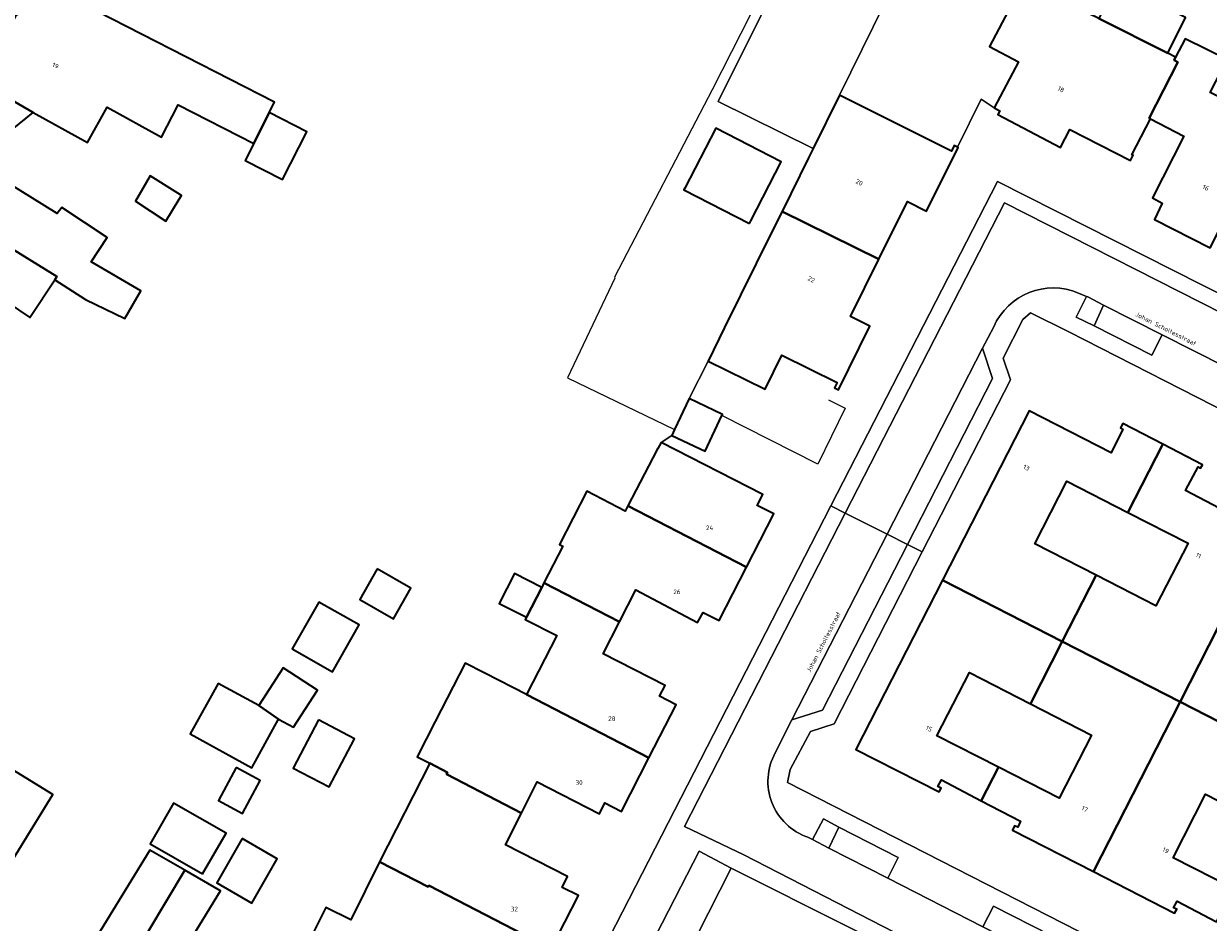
# Model space of a CAD drawing. Header units: metres. Extents: x 197700 to 204338, y 317132 to 325229.
# Tile 733 of 1056: x 203128 to 203220, y 319269 to 319338. Entities that reach past the tile are written whole.
import ezdxf
from ezdxf.enums import TextEntityAlignment as Align

# ---------------------------------------------------------------- set-up
doc = ezdxf.new("R2010")
doc.units = ezdxf.units.M
for name, color, linetype, lineweight in [('B-WE-GR-BEPLANTING_CULTUUR_BODEMBEDEKKER-GV', 90, 'Continuous', 18), ('B-WE-IE-TERREINAFSCHEIDING_KUNSTMATIG_HEKWERK-G', 20, 'IE-TERREINAFSCHEIDING-KUNSTMATIG', 18), ('B-WE-IE-TERREINAFSCHEIDING_KUNSTMATIG_MUUR-G', 90, 'IE-TERREINAFSCHEIDING-KUNSTMATIG-DICHT', 18), ('B-WE-OG-BEBOUWING-GV', 7, 'Continuous', 35), ('B-WE-OG-BEBOUWING-T18', 10, 'Continuous', 18), ('B-WE-OG-TERREIN_ERF-GV', 7, 'Continuous', 18), ('B-WE-OG-TOPOGRAFIE-T18', 10, 'Continuous', 18), ('B-WE-VH-VERHARDING_ASFALT-GV', 252, 'Continuous', 18), ('B-WE-VH-VERHARDING_BETONSTRAATSTEEN-GV', 252, 'Continuous', 18), ('B-WE-VH-VERHARDING_GESLOTEN-GV', 252, 'Continuous', 18)]:
    doc.layers.add(name, color=color, linetype=linetype, lineweight=lineweight)
doc.styles.add('NLCS-ISO-M200-T18', font='NLCS-ISO.ttf', dxfattribs={"height": 0.36})
doc.linetypes.add('IE-TERREINAFSCHEIDING-KUNSTMATIG', pattern='A,4,[82,NLCS.SHX,S=0.75,R=90,X=0,Y=0],4,-2', length=10)
doc.linetypes.add('IE-TERREINAFSCHEIDING-KUNSTMATIG-DICHT', pattern='A,8,-1,[82,NLCS.SHX,S=0.75,R=90,X=0,Y=0],-1', length=10)

msp = doc.modelspace()

# ---------------------------------------------------------------- linework, layer by layer
at = {"layer": 'B-WE-GR-BEPLANTING_CULTUUR_BODEMBEDEKKER-GV'}
for points in [[(203210.225, 319317.207), (203209.435, 319315.603), (203210.815, 319314.916), (203211.531, 319316.536), (203210.336, 319317.162)], [(203190.286, 319274.483), (203191.063, 319276.106), (203189.858, 319276.752), (203189.012, 319275.149)]]:
    msp.add_lwpolyline(points, close=True, dxfattribs=at)
at = {"layer": 'B-WE-IE-TERREINAFSCHEIDING_KUNSTMATIG_HEKWERK-G'}
msp.add_lwpolyline([(203187.759, 319348.33), (203188.687, 319347.831), (203181.246, 319333.182), (203173.684, 319318.69), (203173.717, 319318.621), (203170.044, 319310.904), (203178.337, 319306.897)], dxfattribs=at)
at = {"layer": 'B-WE-IE-TERREINAFSCHEIDING_KUNSTMATIG_MUUR-G'}
for points in [[(203195.469, 319341.66), (203191.111, 319332.79)], [(203203.088, 319331.797), (203202.065, 319332.477), (203200.229, 319328.757)], [(203180.936, 319312.188), (203179.478, 319309.296)], [(203190.267, 319309.189), (203191.54, 319308.557), (203189.438, 319304.221), (203182.011, 319307.985)]]:
    msp.add_lwpolyline(points, dxfattribs=at)
at = {"layer": 'B-WE-OG-BEBOUWING-GV'}
for points in [[(203125.158, 319333.486), (203128.693, 319331.429), (203132.906, 319329.114), (203134.412, 319331.854), (203138.641, 319329.53), (203139.911, 319332.022), (203145.765, 319329.037), (203146.966, 319331.433), (203147.373, 319332.245), (203133.639, 319339.248), (203129.169, 319341.488), (203128.089, 319339.333), (203127.365, 319338.952), (203126.763, 319337.751), (203126.891, 319336.943)], [(203205.4, 319341.658), (203202.716, 319336.556), (203204.952, 319335.374), (203203.088, 319331.797), (203203.505, 319331.58), (203203.348, 319331.278), (203208.219, 319328.741), (203208.934, 319330.126), (203213.635, 319327.73), (203213.829, 319328.126), (203213.739, 319328.17), (203215.169, 319330.943), (203215.063, 319330.998), (203217.302, 319335.339), (203217.001, 319335.494), (203217.124, 319335.731), (203216.528, 319336.024), (203211.176, 319338.711), (203207.605, 319340.466)], [(203211.176, 319338.711), (203216.528, 319336.024), (203217.887, 319338.789), (203212.535, 319341.476)], [(203217.124, 319335.731), (203217.001, 319335.494), (203217.302, 319335.339), (203215.063, 319330.998), (203215.169, 319330.943), (203217.75, 319329.609), (203215.323, 319324.822), (203216.091, 319324.424), (203215.48, 319323.164), (203219.785, 319320.958), (203224.663, 319330.593), (203219.799, 319332.984), (203221.122, 319335.532), (203217.855, 319337.138)], [(203111.624, 319332.044), (203119.162, 319325.768), (203130.521, 319318.737), (203130.367, 319318.488), (203132.748, 319316.967), (203135.783, 319315.481), (203137.041, 319317.64), (203133.179, 319319.891), (203134.423, 319321.768), (203130.92, 319324.09), (203130.549, 319323.629), (203125.002, 319327.05), (203125.981, 319327.835), (203125.288, 319328.7), (203128.693, 319331.429), (203125.158, 319333.486), (203123.125, 319334.687), (203121.365, 319332.791), (203118.41, 319336.339)], [(203191.111, 319332.79), (203189.06, 319328.644), (203188.708, 319327.932), (203186.658, 319323.787), (203194.158, 319320.077), (203196.362, 319324.538), (203197.846, 319323.804), (203200.29, 319328.727), (203200.229, 319328.757), (203199.986, 319328.878), (203199.777, 319328.457), (203196.009, 319330.341)], [(203130.367, 319318.488), (203130.521, 319318.737), (203119.162, 319325.768), (203111.624, 319332.044), (203106.091, 319328.542), (203106.176, 319328.406), (203105.236, 319328.026), (203110.6, 319320.866), (203111.184, 319321.219), (203111.826, 319321.607), (203111.966, 319321.432), (203115.693, 319323.681), (203117.427, 319322.531), (203117.155, 319322.121), (203121.797, 319319.258), (203121.92, 319319.356), (203125.693, 319317.029), (203125.849, 319317.296), (203128.435, 319315.582)], [(203145.098, 319327.729), (203147.984, 319326.258), (203149.868, 319329.953), (203146.966, 319331.433), (203145.765, 319329.037)], [(203184.128, 319322.848), (203184.239, 319323.065), (203186.584, 319327.629), (203181.531, 319330.237), (203179.133, 319325.59), (203179.066, 319325.461)], [(203139.9, 319325.204), (203137.742, 319326.535), (203136.607, 319324.588), (203138.956, 319323.031), (203139.997, 319324.719), (203140.187, 319325.027)], [(203194.158, 319320.077), (203186.658, 319323.787), (203185.896, 319322.246), (203182.216, 319314.807), (203180.936, 319312.188), (203185.365, 319310.024), (203186.645, 319312.643), (203190.929, 319310.55), (203190.721, 319310.128), (203191.027, 319309.979), (203193.441, 319314.895), (203191.97, 319315.646)], [(203178.337, 319306.897), (203178.122, 319306.445), (203180.696, 319305.221), (203182.011, 319307.985), (203182.052, 319308.072), (203179.478, 319309.296)], [(203199.074, 319295.238), (203208.35, 319290.487), (203210.964, 319295.628), (203206.223, 319298.06), (203208.71, 319302.909), (203213.435, 319300.485), (203216.122, 319305.768), (203213.046, 319307.36), (203212.859, 319307.02), (203213.045, 319306.919), (203212.133, 319305.099), (203205.774, 319308.338)], [(203174.725, 319300.985), (203183.901, 319296.242), (203186.016, 319300.374), (203184.743, 319301.025), (203185.171, 319301.862), (203177.293, 319305.894), (203177.049, 319305.427), (203176.979, 319305.294)], [(203224.132, 319298.91), (203217.885, 319302.178), (203218.875, 319304), (203219.039, 319303.903), (203219.206, 319304.172), (203216.122, 319305.768), (203213.435, 319300.485), (203218.087, 319298.099), (203215.6, 319293.25), (203210.964, 319295.628), (203208.35, 319290.487), (203217.463, 319285.819)], [(203183.901, 319296.242), (203174.725, 319300.985), (203174.513, 319300.581), (203171.56, 319302.125), (203169.445, 319297.995), (203169.691, 319297.869), (203168.231, 319295.017), (203174.066, 319292.01), (203175.334, 319294.484), (203180.124, 319291.955), (203180.56, 319292.742), (203181.783, 319292.103)], [(203217.463, 319285.819), (203226.581, 319281.147), (203229.155, 319286.198), (203224.452, 319288.527), (203226.976, 319293.625), (203231.688, 319291.169), (203234.35, 319296.392), (203231.308, 319297.943), (203231.147, 319297.645), (203231.322, 319297.525), (203230.378, 319295.643), (203224.132, 319298.91)], [(203155.324, 319296.115), (203153.974, 319293.74), (203156.589, 319292.253), (203157.939, 319294.628)], [(203166.872, 319292.364), (203168.055, 319294.673), (203165.953, 319295.75), (203164.77, 319293.441)], [(203176.342, 319281.477), (203178.452, 319285.593), (203177.179, 319286.245), (203177.608, 319287.081), (203172.803, 319289.545), (203174.066, 319292.01), (203168.231, 319295.017), (203168.055, 319294.673), (203166.872, 319292.364), (203166.787, 319292.198), (203169.229, 319290.947), (203166.889, 319286.379)], [(203205.893, 319285.657), (203208.35, 319290.487), (203199.074, 319295.238), (203192.371, 319282.134), (203198.82, 319278.852), (203198.966, 319279.139), (203198.729, 319279.25), (203199.009, 319279.771), (203202.08, 319278.161), (203203.404, 319280.762), (203198.652, 319283.196), (203201.155, 319288.083)], [(203148.735, 319289.921), (203151.86, 319288.143), (203153.92, 319291.766), (203150.795, 319293.543)], [(203208.35, 319290.487), (203205.893, 319285.657), (203210.611, 319283.241), (203208.108, 319278.353), (203203.404, 319280.762), (203202.08, 319278.161), (203205.118, 319276.568), (203204.903, 319276.103), (203204.663, 319276.224), (203204.507, 319275.888), (203210.769, 319272.677), (203217.463, 319285.819)], [(203146.152, 319285.523), (203147.689, 319284.485), (203148.856, 319283.844), (203150.713, 319286.731), (203148.037, 319288.453)], [(203166.481, 319277.188), (203167.706, 319279.623), (203172.52, 319277.155), (203172.949, 319277.992), (203174.221, 319277.339), (203176.342, 319281.477), (203166.889, 319286.379), (203163.668, 319288.029), (203162.132, 319288.816), (203159.812, 319284.286), (203158.419, 319281.558), (203159.41, 319281.057), (203160.758, 319280.352), (203160.69, 319280.218)], [(203147.689, 319284.485), (203146.152, 319285.523), (203143.006, 319287.248), (203140.858, 319283.331), (203145.624, 319280.718)], [(203226.581, 319281.147), (203217.463, 319285.819), (203210.769, 319272.677), (203217.03, 319269.466), (203217.204, 319269.758), (203216.962, 319269.876), (203217.236, 319270.381), (203220.28, 319268.783), (203221.598, 319271.369), (203216.925, 319273.752), (203219.427, 319278.659), (203224.099, 319276.277)], [(203150.785, 319284.414), (203148.833, 319280.682), (203151.617, 319279.226), (203153.57, 319282.957)], [(203115.115, 319262.087), (203119.545, 319259.444), (203119.652, 319259.623), (203122.107, 319263.738), (203122.343, 319264.133), (203124.13, 319267.129), (203123.408, 319267.609), (203130.211, 319278.638), (203126.401, 319280.988)], [(203166.481, 319277.188), (203160.69, 319280.218), (203160.758, 319280.352), (203159.41, 319281.057), (203155.51, 319273.442), (203159.266, 319271.489), (203159.326, 319271.605), (203168.782, 319266.687), (203170.9, 319270.827), (203169.649, 319271.452), (203170.054, 319272.293), (203165.255, 319274.749)], [(203144.421, 319280.732), (203143.042, 319278.17), (203144.899, 319277.17), (203146.279, 319279.732)], [(203141.815, 319272.498), (203143.623, 319275.654), (203139.553, 319277.985), (203137.746, 319274.83)], [(203144.871, 319275.227), (203142.904, 319271.793), (203145.613, 319270.241), (203147.58, 319273.675)], [(203126.581, 319265.555), (203124.856, 319262.634), (203122.313, 319258.329), (203122.077, 319258.449), (203121.985, 319258.265), (203121.931, 319258.156), (203124.59, 319256.584), (203124.534, 319256.489), (203129.081, 319253.803), (203140.434, 319272.787), (203137.734, 319274.334), (203131.032, 319263.399), (203129.182, 319264.458), (203129.013, 319264.162)], [(203140.441, 319257.181), (203137.832, 319258.676), (203138.07, 319259.064), (203136.4, 319260.088), (203143.209, 319271.198), (203140.434, 319272.787), (203129.081, 319253.803), (203133.569, 319251.153), (203133.731, 319251.403), (203136.214, 319249.961)], [(203153.188, 319265.58), (203158.801, 319262.173), (203159.919, 319264.314), (203160.225, 319264.898), (203164.966, 319262.445), (203165.41, 319263.236), (203166.668, 319262.556), (203168.782, 319266.687), (203159.326, 319271.605), (203159.266, 319271.489), (203155.51, 319273.442), (203153.274, 319268.93), (203151.345, 319269.886), (203150.168, 319267.529), (203151.589, 319266.612)]]:
    msp.add_lwpolyline(points, close=True, dxfattribs=at)
at = {"layer": 'B-WE-OG-TERREIN_ERF-GV'}
for points in [[(203150.168, 319267.529), (203151.345, 319269.886), (203153.274, 319268.93), (203155.51, 319273.442), (203159.41, 319281.057), (203158.419, 319281.558), (203159.812, 319284.286), (203162.132, 319288.816), (203163.668, 319288.029), (203166.889, 319286.379), (203169.229, 319290.947), (203166.787, 319292.198), (203166.872, 319292.364), (203164.77, 319293.441), (203165.953, 319295.75), (203168.055, 319294.673), (203168.231, 319295.017), (203169.691, 319297.869), (203169.445, 319297.995), (203171.56, 319302.125), (203174.513, 319300.581), (203174.725, 319300.985), (203176.979, 319305.294), (203177.049, 319305.427), (203177.293, 319305.894), (203178.122, 319306.445), (203178.337, 319306.897), (203179.478, 319309.296), (203180.936, 319312.188), (203182.216, 319314.807), (203185.896, 319322.246), (203186.658, 319323.787), (203188.708, 319327.932), (203189.06, 319328.644), (203181.726, 319332.283), (203190.592, 319350.108)], [(203133.639, 319339.248), (203147.373, 319332.245), (203146.966, 319331.433), (203149.868, 319329.953), (203147.984, 319326.258), (203145.098, 319327.729), (203145.765, 319329.037), (203139.911, 319332.022), (203138.641, 319329.53), (203134.412, 319331.854), (203132.906, 319329.114), (203128.693, 319331.429), (203125.288, 319328.7)], [(203217.887, 319338.789), (203216.528, 319336.024), (203217.124, 319335.731), (203217.855, 319337.138), (203221.122, 319335.532)], [(203219.785, 319320.958), (203215.48, 319323.164), (203216.091, 319324.424), (203215.323, 319324.822), (203217.75, 319329.609), (203215.169, 319330.943), (203213.739, 319328.17), (203213.829, 319328.126), (203213.635, 319327.73), (203208.934, 319330.126), (203208.219, 319328.741), (203203.348, 319331.278), (203203.505, 319331.58), (203203.088, 319331.797), (203202.065, 319332.477), (203200.229, 319328.757), (203200.29, 319328.727), (203197.846, 319323.804), (203196.362, 319324.538), (203194.158, 319320.077), (203191.97, 319315.646), (203193.441, 319314.895), (203191.027, 319309.979), (203190.721, 319310.128), (203190.929, 319310.55), (203186.645, 319312.643), (203185.365, 319310.024), (203180.936, 319312.188), (203179.478, 319309.296), (203182.052, 319308.072), (203182.011, 319307.985), (203180.696, 319305.221), (203178.122, 319306.445), (203177.293, 319305.894), (203185.171, 319301.862), (203184.743, 319301.025), (203186.016, 319300.374), (203183.901, 319296.242), (203181.783, 319292.103), (203180.56, 319292.742), (203180.124, 319291.955), (203175.334, 319294.484), (203174.066, 319292.01), (203172.803, 319289.545), (203177.608, 319287.081), (203177.179, 319286.245), (203178.452, 319285.593), (203176.342, 319281.477), (203174.221, 319277.339), (203172.949, 319277.992), (203172.52, 319277.155), (203167.706, 319279.623), (203166.481, 319277.188), (203165.255, 319274.749), (203170.054, 319272.293), (203169.649, 319271.452), (203170.9, 319270.827), (203168.782, 319266.687)], [(203125.002, 319327.05), (203130.549, 319323.629), (203130.92, 319324.09), (203134.423, 319321.768), (203133.179, 319319.891), (203137.041, 319317.64), (203135.783, 319315.481), (203132.748, 319316.967), (203130.367, 319318.488), (203128.435, 319315.582), (203125.849, 319317.296)], [(203167.754, 319256.787), (203190.441, 319300.992), (203203.322, 319326.089), (203241.841, 319306.605)], [(203284.722, 319272.693), (203285.943, 319275.084), (203277.101, 319279.635), (203208.858, 319314.468), (203205.9, 319315.936), (203205.308, 319315.421), (203203.774, 319312.432), (203204.339, 319310.745), (203197.514, 319297.43), (203190.688, 319284.115), (203188.853, 319283.527), (203187.279, 319280.583), (203187.07, 319279.57), (203239.251, 319252.916), (203247.384, 319244.656), (203252.828, 319239.208), (203253.227, 319239.773), (203255.081, 319242.438), (203256.929, 319244.791), (203259.416, 319247.528), (203262.044, 319249.85), (203264.537, 319251.798), (203273.629, 319258.903)], [(203220.28, 319268.783), (203217.236, 319270.381), (203216.962, 319269.876), (203217.204, 319269.758), (203217.03, 319269.466), (203210.769, 319272.677), (203204.507, 319275.888), (203204.663, 319276.224), (203204.903, 319276.103), (203205.118, 319276.568), (203202.08, 319278.161), (203199.009, 319279.771), (203198.729, 319279.25), (203198.966, 319279.139), (203198.82, 319278.852), (203192.371, 319282.134), (203199.074, 319295.238), (203205.774, 319308.338), (203212.133, 319305.099), (203213.045, 319306.919), (203212.859, 319307.02), (203213.046, 319307.36), (203216.122, 319305.768), (203219.206, 319304.172), (203219.039, 319303.903), (203218.875, 319304), (203217.885, 319302.178), (203224.132, 319298.91)], [(203126.401, 319280.988), (203130.211, 319278.638), (203123.408, 319267.609)], [(203131.032, 319263.399), (203137.734, 319274.334), (203140.434, 319272.787), (203143.209, 319271.198), (203136.4, 319260.088)], [(203200.941, 319263.8), (203182.732, 319272.946), (203178.372, 319264.359)]]:
    msp.add_lwpolyline(points, dxfattribs=at)
for points in [[(203204.952, 319335.374), (203202.716, 319336.556), (203205.4, 319341.658), (203204.18, 319341.739), (203202.592, 319342.5), (203197.169, 319345.085), (203197.145, 319345.037), (203199.346, 319344.002), (203197.692, 319340.584), (203195.469, 319341.66), (203191.111, 319332.79), (203196.009, 319330.341), (203199.777, 319328.457), (203199.986, 319328.878), (203200.229, 319328.757), (203202.065, 319332.477), (203203.088, 319331.797)], [(203184.239, 319323.065), (203184.128, 319322.848), (203179.066, 319325.461), (203179.133, 319325.59), (203181.531, 319330.237), (203186.584, 319327.629)], [(203139.997, 319324.719), (203138.956, 319323.031), (203136.607, 319324.588), (203137.742, 319326.535), (203139.9, 319325.204), (203140.187, 319325.027)], [(203213.435, 319300.485), (203208.71, 319302.909), (203206.223, 319298.06), (203210.964, 319295.628), (203215.6, 319293.25), (203218.087, 319298.099)], [(203155.324, 319296.115), (203157.939, 319294.628), (203156.589, 319292.253), (203153.974, 319293.74)], [(203148.735, 319289.921), (203150.795, 319293.543), (203153.92, 319291.766), (203151.86, 319288.143)], [(203146.152, 319285.523), (203148.037, 319288.453), (203150.713, 319286.731), (203148.856, 319283.844), (203147.689, 319284.485), (203145.624, 319280.718), (203140.858, 319283.331), (203143.006, 319287.248)], [(203205.893, 319285.657), (203201.155, 319288.083), (203198.652, 319283.196), (203203.404, 319280.762), (203208.108, 319278.353), (203210.611, 319283.241)], [(203150.785, 319284.414), (203153.57, 319282.957), (203151.617, 319279.226), (203148.833, 319280.682)], [(203144.421, 319280.732), (203146.279, 319279.732), (203144.899, 319277.17), (203143.042, 319278.17)], [(203224.358, 319276.145), (203224.099, 319276.277), (203219.427, 319278.659), (203216.925, 319273.752), (203221.598, 319271.369), (203221.89, 319271.22), (203226.056, 319269.026), (203228.503, 319274.042)], [(203143.623, 319275.654), (203141.815, 319272.498), (203137.746, 319274.83), (203139.553, 319277.985)], [(203144.871, 319275.227), (203147.58, 319273.675), (203145.613, 319270.241), (203142.904, 319271.793)]]:
    msp.add_lwpolyline(points, close=True, dxfattribs=at)
at = {"layer": 'B-WE-VH-VERHARDING_ASFALT-GV'}
for points in [[(203186.126, 319281.866), (203187.416, 319284.418), (203194.789, 319298.802), (203191.547, 319300.435), (203179.1, 319276.17), (203183.714, 319273.963), (203201.658, 319264.725), (203231.558, 319249.308)], [(203249.673, 319238.204), (203246.825, 319241.044), (203243.142, 319244.775), (203242.18, 319245.677), (203240.439, 319247.349), (203239.483, 319248.296), (203238.476, 319249.189), (203237.441, 319250.007), (203236.364, 319250.767), (203234.924, 319251.631), (203233.438, 319252.412), (203230.81, 319253.765), (203226.147, 319256.159), (203224.877, 319256.811), (203220.246, 319259.189), (203211.561, 319263.617), (203208.02, 319265.42), (203206.699, 319266.094), (203202.193, 319268.394), (203194.851, 319272.175), (203190.286, 319274.483), (203189.012, 319275.149), (203188.651, 319275.337)]]:
    msp.add_lwpolyline(points, dxfattribs=at)
msp.add_lwpolyline([(203188.651, 319275.337, -0.463642), (203186.126, 319281.866)], format="xyb", dxfattribs=at)
at = {"layer": 'B-WE-VH-VERHARDING_BETONSTRAATSTEEN-GV'}
for points in [[(203191.547, 319300.435), (203203.864, 319324.449), (203241.133, 319305.538), (203241.841, 319306.605), (203203.322, 319326.089), (203190.441, 319300.992)], [(203210.815, 319314.916), (203215.272, 319312.648), (203216.09, 319314.231), (203211.531, 319316.536)], [(203194.789, 319298.802), (203196.369, 319298.006), (203202.96, 319310.856), (203202.163, 319313.19)], [(203194.789, 319298.802), (203187.416, 319284.418), (203189.787, 319285.173), (203196.369, 319298.006)], [(203191.063, 319276.106), (203190.286, 319274.483), (203194.851, 319272.175), (203195.65, 319273.763)], [(203182.732, 319272.946), (203180.25, 319274.262), (203175.974, 319265.931), (203173.716, 319261.555), (203170.428, 319255.211), (203170.814, 319254.983), (203169.959, 319253.759), (203167.698, 319250.67), (203168.089, 319250.427), (203165.207, 319245.45), (203159.568, 319235.8), (203161.518, 319234.631), (203165.36, 319241.01), (203169.065, 319247.29), (203172.647, 319253.366), (203172.779, 319253.314), (203173.182, 319254.113), (203173.152, 319254.129), (203174.344, 319256.44), (203174.352, 319256.436), (203174.969, 319257.66), (203175.414, 319258.564), (203178.372, 319264.359)], [(203202.193, 319268.394), (203206.699, 319266.094), (203207.495, 319267.723), (203203.017, 319270.008)]]:
    msp.add_lwpolyline(points, close=True, dxfattribs=at)
for points in [[(203264.656, 319289.455), (203265.95, 319288.795), (203270.31, 319286.572), (203278.91, 319282.151), (203284.595, 319279.207), (203285.801, 319278.589), (203287.209, 319281.321), (203265.746, 319292.369), (203266.306, 319293.52), (203256.175, 319298.74), (203255.726, 319297.851), (203247.4, 319302.041), (203247.455, 319302.131), (203241.027, 319305.412), (203241.133, 319305.538), (203203.864, 319324.449), (203191.547, 319300.435), (203194.789, 319298.802), (203202.163, 319313.19), (203203.039, 319314.849)], [(203265.097, 319287.193), (203263.849, 319287.834), (203259.217, 319290.213), (203260.049, 319291.804), (203252.083, 319295.876), (203251.284, 319294.293), (203246.799, 319296.59), (203245.654, 319297.177), (203240.9, 319299.612), (203241.802, 319301.113), (203233.648, 319305.231), (203232.866, 319303.688), (203228.607, 319305.844), (203227.373, 319306.469), (203222.578, 319308.896), (203223.384, 319310.526), (203216.09, 319314.231), (203215.272, 319312.648), (203210.815, 319314.916), (203209.435, 319315.603), (203210.225, 319317.207), (203209.613, 319317.457)], [(203209.613, 319317.457), (203210.225, 319317.207), (203210.336, 319317.162), (203211.531, 319316.536), (203216.09, 319314.231), (203223.384, 319310.526), (203228.225, 319308.028), (203229.389, 319307.428), (203233.648, 319305.231), (203241.802, 319301.113), (203246.495, 319298.722), (203247.574, 319298.173), (203252.083, 319295.876), (203260.049, 319291.804), (203264.656, 319289.455)], [(203203.039, 319314.849), (203202.163, 319313.19), (203202.96, 319310.856), (203196.369, 319298.006), (203197.514, 319297.43), (203204.339, 319310.745), (203203.774, 319312.432), (203205.308, 319315.421), (203205.9, 319315.936), (203208.858, 319314.468), (203277.101, 319279.635), (203285.943, 319275.084), (203287.007, 319274.536)], [(203231.558, 319249.308), (203201.658, 319264.725), (203183.714, 319273.963), (203179.1, 319276.17), (203191.547, 319300.435), (203190.441, 319300.992), (203167.754, 319256.787), (203170.428, 319255.211), (203173.716, 319261.555), (203172.314, 319262.279), (203174.571, 319266.642), (203175.974, 319265.931), (203180.25, 319274.262), (203182.732, 319272.946), (203200.941, 319263.8), (203230.965, 319248.259)], [(203253.775, 319238.527), (203252.828, 319239.208), (203247.384, 319244.656), (203239.251, 319252.916), (203187.07, 319279.57), (203187.279, 319280.583), (203188.853, 319283.527), (203190.688, 319284.115), (203197.514, 319297.43), (203196.369, 319298.006), (203189.787, 319285.173), (203187.416, 319284.418), (203186.126, 319281.866)], [(203188.651, 319275.337), (203189.012, 319275.149), (203189.858, 319276.752), (203191.063, 319276.106), (203195.65, 319273.763), (203194.851, 319272.175), (203202.193, 319268.394), (203203.017, 319270.008), (203207.495, 319267.723), (203208.907, 319267.002), (203212.383, 319265.228), (203211.561, 319263.617), (203220.246, 319259.189)]]:
    msp.add_lwpolyline(points, dxfattribs=at)
for points in [[(203209.613, 319317.457, 0.411384), (203203.039, 319314.849)], [(203203.039, 319314.849, -0.411384), (203209.613, 319317.457)], [(203186.126, 319281.866, 0.463642), (203188.651, 319275.337)]]:
    msp.add_lwpolyline(points, format="xyb", dxfattribs=at)
at = {"layer": 'B-WE-VH-VERHARDING_GESLOTEN-GV'}
msp.add_lwpolyline([(203190.592, 319350.108), (203181.726, 319332.283), (203189.06, 319328.644), (203191.111, 319332.79), (203195.469, 319341.66)], dxfattribs=at)

# ---------------------------------------------------------------- texts
at = {"layer": 'B-WE-OG-BEBOUWING-T18', "style": 'NLCS-ISO-M200-T18'}
for s, rotation, p in [('19', 333.4, (203130.424, 319335.066)), ('18', 332.5, (203208.255, 319333.232)), ('20', 333.8, (203192.637, 319326.03)), ('16', 332.9, (203219.457, 319325.621)), ('22', 333.8, (203188.926, 319318.516)), ('13', 333.1, (203205.572, 319303.952)), ('11', 332.4, (203218.887, 319297.139)), ('15', 333.1, (203198.036, 319283.739)), ('17', 332.9, (203210.088, 319277.522)), ('19', 332.9, (203216.35, 319274.31))]:
    msp.add_text(s, height=0.36, rotation=rotation, dxfattribs=at).set_placement(p, align=Align.MIDDLE)
for s, p in [('24', (203181.055, 319299.292)), ('26', (203178.529, 319294.332)), ('28', (203173.482, 319284.513)), ('30', (203170.95, 319279.573)), ('32', (203165.939, 319269.777))]:
    msp.add_text(s, height=0.36, dxfattribs=at).set_placement(p, align=Align.MIDDLE)
at = {"layer": 'B-WE-OG-TOPOGRAFIE-T18', "style": 'NLCS-ISO-M200-T18'}
for rotation, p in [(333.2, (203216.373, 319314.692)), (62.8, (203189.874, 319290.456))]:
    msp.add_text('Johan Scholtesstraat', height=0.36, rotation=rotation, dxfattribs=at).set_placement(p, align=Align.MIDDLE)

doc.saveas('drawing.dxf')
